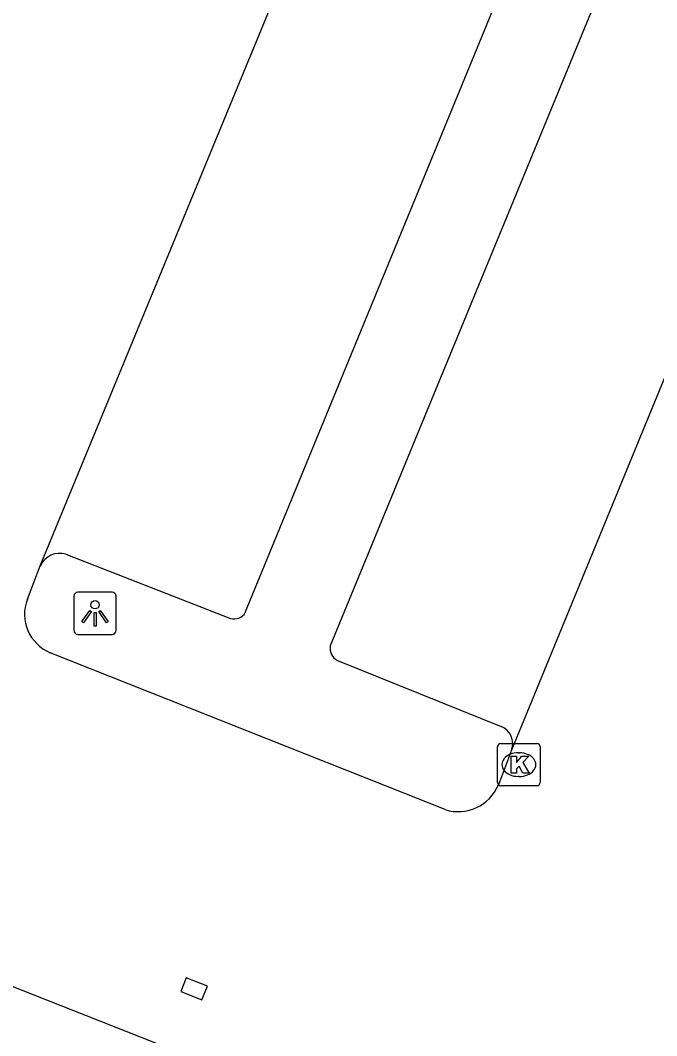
# Model space of a CAD drawing. Extents: x 160026 to 161302, y 384757 to 385701.
# Drawn here: x 160458.6 to 160473.63, y 384938.07 to 384962.04 of the extents above; entities that cross this region are included whole.
import ezdxf

# ---------------------------------------------------------------- set-up
doc = ezdxf.new("R2010")
doc.units = 0
for name, color, linetype in [('IMGEO_Kolk', 7, 'Continuous'), ('IMGEO_Lichtpunt', 7, 'Continuous'), ('IMGEO_Pand', 7, 'Continuous'), ('IMGEO_Parkeervlak_halfverhard', 7, 'Continuous'), ('IMGEO_Rijbaan_lokaal_open', 7, 'Continuous')]:
    doc.layers.add(name, color=color, linetype=linetype)

msp = doc.modelspace()

# ---------------------------------------------------------------- linework, layer by layer
at = {"layer": 'IMGEO_Kolk'}
for p, q in [((160469.949, 384944.972), (160470.801, 384944.972)), ((160469.874, 384944.046), (160469.874, 384944.898)), ((160470.362, 384944.752), (160470.387, 384944.752)), ((160470.875, 384944.898), (160470.875, 384944.046)), ((160470.385, 384944.192), (160470.36, 384944.192)), ((160470.801, 384943.972), (160469.949, 384943.972))]:
    msp.add_line(p, q, dxfattribs=at)
for points in [[(160469.949, 384944.972), (160470.801, 384944.972)], [(160469.874, 384944.046), (160469.874, 384944.898)], [(160470.875, 384944.898), (160470.875, 384944.046)], [(160470.195, 384944.672), (160470.318, 384944.672), (160470.318, 384944.521), (160470.448, 384944.672), (160470.612, 384944.672), (160470.466, 384944.521), (160470.619, 384944.272), (160470.467, 384944.272), (160470.382, 384944.436), (160470.318, 384944.369), (160470.318, 384944.272), (160470.195, 384944.272), (160470.195, 384944.672)], [(160470.801, 384943.972), (160469.949, 384943.972)]]:
    msp.add_lwpolyline(points, dxfattribs=at)
for centre, start, end in [((160469.951, 384944.896), 91.552, 178.448), ((160469.951, 384944.896), 91.552, 178.448), ((160470.799, 384944.896), 1.552, 88.448), ((160470.799, 384944.896), 1.552, 88.448), ((160469.951, 384944.048), 181.552, 268.448), ((160469.951, 384944.048), 181.552, 268.448), ((160470.799, 384944.048), 271.552, 358.448), ((160470.799, 384944.048), 271.552, 358.448)]:
    msp.add_arc(centre, 0.0765, start, end, dxfattribs=at)
for centre, major_axis, ratio, start_param, end_param in [((160470.361, 384944.472), (-0.387, 0.002), 0.722429, 4.712389, 7.853982), ((160470.386, 384944.472), (-0.39, 0.002), 0.717154, 1.570796, 4.712389)]:
    msp.add_ellipse(centre, major_axis=major_axis, ratio=ratio, start_param=start_param, end_param=end_param, dxfattribs=at)
at = {"layer": 'IMGEO_Lichtpunt'}
for p, q in [((160459.867, 384948.447), (160459.867, 384947.64)), ((160459.867, 384948.447), (160459.867, 384947.64)), ((160460.769, 384948.542), (160459.961, 384948.542)), ((160460.769, 384948.542), (160459.961, 384948.542)), ((160460.863, 384947.64), (160460.863, 384948.447)), ((160460.863, 384947.64), (160460.863, 384948.447)), ((160459.961, 384947.546), (160460.769, 384947.546)), ((160459.961, 384947.546), (160460.769, 384947.546))]:
    msp.add_line(p, q, dxfattribs=at)
for points in [[(160460.241, 384948.111), (160460.28, 384948.083), (160460.092, 384947.821), (160460.054, 384947.848), (160460.241, 384948.111)], [(160460.453, 384948.083), (160460.491, 384948.11), (160460.678, 384947.848), (160460.639, 384947.82), (160460.453, 384948.083)], [(160460.343, 384948.063), (160460.39, 384948.063), (160460.39, 384947.741), (160460.343, 384947.741), (160460.343, 384948.063)]]:
    msp.add_lwpolyline(points, dxfattribs=at)
msp.add_circle((160460.366, 384948.245), 0.0994, dxfattribs=at)
for centre, start, end in [((160459.961, 384948.447), 90, 180), ((160459.961, 384948.447), 90, 180), ((160460.769, 384948.447), 0, 90), ((160460.769, 384948.447), 0, 90), ((160459.961, 384947.64), 180, 270), ((160459.961, 384947.64), 180, 270), ((160460.769, 384947.64), 270, 0), ((160460.769, 384947.64), 270, 360)]:
    msp.add_arc(centre, 0.0946, start, end, dxfattribs=at)
at = {"layer": 'IMGEO_Pand'}
for points in [[(160497.665, 384980.204), (160497.958, 384980.073), (160498.134, 384980.465), (160499.54, 384980.191), (160492.68, 384963.335), (160494.455, 384962.613), (160481.188, 384930.237), (160447.942, 384943.367), (160443.919, 384944.926), (160443.958, 384945.061), (160443.531, 384945.237), (160443.479, 384945.268)], [(160462.516, 384939.44), (160462.39, 384939.115), (160462.892, 384938.917), (160463.02, 384939.242), (160462.516, 384939.44)]]:
    msp.add_lwpolyline(points, dxfattribs=at)
at = {"layer": 'IMGEO_Parkeervlak_halfverhard'}
for points in [[(160477.802, 384976.086), (160474.521, 384968.175), (160465.92, 384947.273)], [(160463.915, 384948.059), (160471.542, 384966.617)], [(160459.678, 384949.442), (160463.564, 384947.924)], [(160466.088, 384946.929), (160469.958, 384945.373)]]:
    msp.add_lwpolyline(points, dxfattribs=at)
for centre, radius, start, end in [((160459.54, 384948.944), 0.517, 74.4742, 154.5706), ((160463.653, 384948.217), 0.306, 253.1709, 328.9041), ((160466.245, 384947.219), 0.329, 170.5121, 241.5471), ((160469.779, 384944.96), 0.45, 341.0086, 66.4972)]:
    msp.add_arc(centre, radius, start, end, dxfattribs=at)
at = {"layer": 'IMGEO_Rijbaan_lokaal_open'}
for points in [[(160484.882, 384980.487), (160473.468, 384952.761), (160470.204, 384944.814)], [(160459.073, 384949.166), (160467.118, 384968.668)], [(160458.769, 384948.378), (160459.073, 384949.166)], [(160468.633, 384943.41), (160459.308, 384947.114)], [(160470.204, 384944.814), (160469.89, 384943.998)]]:
    msp.add_lwpolyline(points, dxfattribs=at)
for centre, radius, start, end in [((160459.685, 384948.022), 0.983, 158.748, 247.4411), ((160468.943, 384944.386), 1.024, 252.4045, 337.7341)]:
    msp.add_arc(centre, radius, start, end, dxfattribs=at)

doc.saveas('drawing.dxf')
